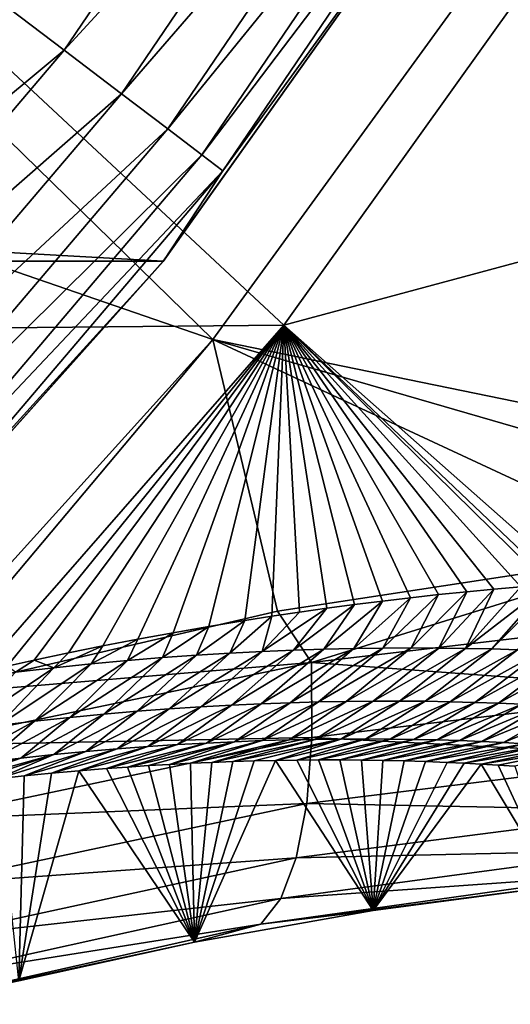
# Model space of a CAD drawing. Header units: metres. Extents: x -99 to 99, y -314 to 25.
# Tile 263 of 303: x 91.52 to 93.63, y -15.66 to -11.43. Entities that reach past the tile are written whole.
import ezdxf

# ---------------------------------------------------------------- set-up
doc = ezdxf.new("R2010")
doc.units = ezdxf.units.M
doc.layers.add('solid_K2442E1000C35', color=7, linetype='CONTINUOUS')

msp = doc.modelspace()

# ---------------------------------------------------------------- linework, layer by layer
at = {"layer": 'solid_K2442E1000C35'}
for points in [[(97.204048, -11.953486, 103.714195), (94.652443, -9.257127, 105.459549), (93.593483, -11.091372, 105.459549)], [(91.711723, -11.563652, -0.585731), (92.872803, -9.851189, -0.585731), (91.427345, -11.347474, -0.335373)], [(93.13694, -10.010114, -0.894368), (92.872803, -9.851189, -0.585731), (91.711723, -11.563652, -0.585731)], [(91.95713, -11.750203, -0.894368), (93.13694, -10.010114, -0.894368), (91.711723, -11.563652, -0.585731)], [(93.351082, -10.138961, -1.25189), (93.13694, -10.010114, -0.894368), (91.95713, -11.750203, -0.894368)], [(92.15609, -11.901449, -1.25189), (93.351082, -10.138961, -1.25189), (91.95713, -11.750203, -0.894368)], [(93.50872, -10.233809, -1.64741), (93.351082, -10.138961, -1.25189), (92.15609, -11.901449, -1.25189)], [(92.349846, -12.805786, 105.459549), (89.718681, -10.232021, 106.922951), (88.615707, -11.516836, 106.922951)], [(92.349846, -12.805786, 105.459549), (93.593483, -11.091372, 105.459549), (89.718681, -10.232021, 106.922951)], [(92.302544, -12.012784, -1.64741), (93.50872, -10.233809, -1.64741), (92.15609, -11.901449, -1.25189)], [(93.605049, -10.291769, -2.068888), (93.50872, -10.233809, -1.64741), (92.302544, -12.012784, -1.64741)], [(92.392044, -12.080819, -2.068888), (93.605049, -10.291769, -2.068888), (92.302544, -12.012784, -1.64741)], [(92.392044, -12.080819, -2.068888), (93.434486, -10.640641, -2.5), (93.605049, -10.291769, -2.068888)], [(92.136826, -12.469543, -4), (60.863178, -12.469543, -4), (59.565697, -10.640945, -4)], [(93.434303, -10.640945, -4), (92.136826, -12.469543, -4), (59.565697, -10.640945, -4)], [(93.434486, -10.640641, -2.5), (92.136627, -12.469796, -2.5), (93.434303, -10.640945, -4)], [(92.392044, -12.080819, -2.068888), (92.136627, -12.469796, -2.5), (93.434486, -10.640641, -2.5)], [(92.136627, -12.469796, -2.5), (92.136826, -12.469543, -4), (93.434303, -10.640945, -4)], [(96.168594, -13.590055, 103.714195), (93.593483, -11.091372, 105.459549), (92.349846, -12.805786, 105.459549)], [(96.168594, -13.590055, 103.714195), (97.204048, -11.953486, 103.714195), (93.593483, -11.091372, 105.459549)], [(93.803902, -11.133102, 74.414452), (92.654228, -12.744091, 74.414452), (91.156273, -11.344799, 67.748955)], [(95.188812, -12.06176, 81.183411), (92.654228, -12.744091, 74.414452), (93.803902, -11.133102, 74.414452)], [(92.654228, -12.744091, 74.414452), (89.933342, -12.769343, 67.748955), (91.156273, -11.344799, 67.748955)], [(91.711723, -11.563652, -0.585731), (91.427345, -11.347474, -0.335373), (90.112961, -12.894884, -0.335373)], [(90.93277, -14.372063, 105.463326), (92.349846, -12.805786, 105.459549), (88.615707, -11.516836, 106.922951)], [(90.372299, -13.140542, -0.585731), (91.711723, -11.563652, -0.585731), (90.112961, -12.894884, -0.335373)], [(91.95713, -11.750203, -0.894368), (91.711723, -11.563652, -0.585731), (90.372299, -13.140542, -0.585731)], [(90.5961, -13.352532, -0.894368), (91.95713, -11.750203, -0.894368), (90.372299, -13.140542, -0.585731)], [(92.15609, -11.901449, -1.25189), (91.95713, -11.750203, -0.894368), (90.5961, -13.352532, -0.894368)], [(90.777542, -13.524404, -1.25189), (92.15609, -11.901449, -1.25189), (90.5961, -13.352532, -0.894368)], [(92.302544, -12.012784, -1.64741), (92.15609, -11.901449, -1.25189), (90.777542, -13.524404, -1.25189)], [(90.911102, -13.650921, -1.64741), (92.302544, -12.012784, -1.64741), (90.777542, -13.524404, -1.25189)], [(92.392044, -12.080819, -2.068888), (92.302544, -12.012784, -1.64741), (90.911102, -13.650921, -1.64741)], [(90.992722, -13.728233, -2.068888), (92.392044, -12.080819, -2.068888), (90.911102, -13.650921, -1.64741)], [(90.992722, -13.728233, -2.068888), (92.136627, -12.469796, -2.5), (92.392044, -12.080819, -2.068888)], [(95.188812, -12.06176, 81.183411), (93.903633, -13.850355, 81.179367), (92.654228, -12.744091, 74.414452)], [(92.136826, -12.469543, -4), (90.642136, -14.142136, -4), (60.863178, -12.469543, -4)], [(90.642136, -14.142136, -2.5), (90.642136, -14.142136, -4), (92.136826, -12.469543, -4)], [(92.136627, -12.469796, -2.5), (90.642136, -14.142136, -2.5), (92.136826, -12.469543, -4)], [(90.992722, -13.728233, -2.068888), (90.642136, -14.142136, -2.5), (92.136627, -12.469796, -2.5)], [(92.654228, -12.744091, 74.414452), (91.352608, -14.234331, 74.400818), (89.933342, -12.769343, 67.748955)], [(91.467575, -14.20827, 74.637794), (91.352608, -14.234331, 74.400818), (92.654228, -12.744091, 74.414452)], [(91.583717, -14.182547, 74.882332), (91.467575, -14.20827, 74.637794), (92.654228, -12.744091, 74.414452)], [(91.730042, -14.151255, 75.198524), (91.583717, -14.182547, 74.882332), (92.654228, -12.744091, 74.414452)], [(91.878105, -14.121163, 75.528618), (91.730042, -14.151255, 75.198524), (92.654228, -12.744091, 74.414452)], [(92.027847, -14.09227, 75.872879), (91.878105, -14.121163, 75.528618), (92.654228, -12.744091, 74.414452)], [(92.179199, -14.064172, 76.23056), (92.027847, -14.09227, 75.872879), (92.654228, -12.744091, 74.414452)], [(92.3321, -14.037251, 76.602959), (92.179199, -14.064172, 76.23056), (92.654228, -12.744091, 74.414452)], [(92.486496, -14.0119, 76.991447), (92.3321, -14.037251, 76.602959), (92.654228, -12.744091, 74.414452)], [(92.603203, -13.993698, 77.292938), (92.486496, -14.0119, 76.991447), (92.654228, -12.744091, 74.414452)], [(92.720642, -13.976068, 77.602936), (92.603203, -13.993698, 77.292938), (92.654228, -12.744091, 74.414452)], [(92.838799, -13.959193, 77.922127), (92.720642, -13.976068, 77.602936), (92.654228, -12.744091, 74.414452)], [(92.957649, -13.943252, 78.251213), (92.838799, -13.959193, 77.922127), (92.654228, -12.744091, 74.414452)], [(93.077164, -13.928394, 78.590797), (92.957649, -13.943252, 78.251213), (92.654228, -12.744091, 74.414452)], [(93.197235, -13.914268, 78.939964), (93.077164, -13.928394, 78.590797), (92.654228, -12.744091, 74.414452)], [(93.317825, -13.90085, 79.298828), (93.197235, -13.914268, 78.939964), (92.654228, -12.744091, 74.414452)], [(93.438919, -13.888335, 79.668228), (93.317825, -13.90085, 79.298828), (92.654228, -12.744091, 74.414452)], [(93.554619, -13.877435, 80.030388), (93.438919, -13.888335, 79.668228), (92.654228, -12.744091, 74.414452)], [(93.670708, -13.86766, 80.403473), (93.554619, -13.877435, 80.030388), (92.654228, -12.744091, 74.414452)], [(93.787064, -13.858643, 80.78643), (93.670708, -13.86766, 80.403473), (92.654228, -12.744091, 74.414452)], [(93.822395, -13.856044, 80.904488), (93.787064, -13.858643, 80.78643), (92.654228, -12.744091, 74.414452)], [(93.903633, -13.850355, 81.179367), (93.822395, -13.856044, 80.904488), (92.654228, -12.744091, 74.414452)], [(91.065147, -14.335449, 105.432793), (92.349846, -12.805786, 105.459549), (90.93277, -14.372063, 105.463326)], [(91.065147, -14.335449, 105.432793), (92.62748, -13.971417, 105.018402), (92.349846, -12.805786, 105.459549)], [(95.207245, -13.634004, 104.118767), (96.168594, -13.590055, 103.714195), (92.349846, -12.805786, 105.459549)], [(94.304153, -13.715575, 104.464249), (95.207245, -13.634004, 104.118767), (92.349846, -12.805786, 105.459549)], [(92.62748, -13.971417, 105.018402), (94.304153, -13.715575, 104.464249), (92.349846, -12.805786, 105.459549)], [(92.772064, -14.191501, 104.879219), (94.304153, -13.715575, 104.464249), (92.62748, -13.971417, 105.018402)], [(94.464714, -13.991375, 104.287285), (94.304153, -13.715575, 104.464249), (92.772064, -14.191501, 104.879219)], [(93.433411, -14.131652, 80.46891), (93.670708, -13.86766, 80.403473), (93.787064, -13.858643, 80.78643)], [(93.545914, -14.134078, 80.879997), (93.433411, -14.131652, 80.46891), (93.787064, -13.858643, 80.78643)], [(93.545914, -14.134078, 80.879997), (93.787064, -13.858643, 80.78643), (93.822395, -13.856044, 80.904488)], [(93.655663, -14.137374, 81.291679), (93.545914, -14.134078, 80.879997), (93.822395, -13.856044, 80.904488)], [(93.078423, -14.130246, 79.239578), (93.197235, -13.914268, 78.939964), (93.317825, -13.90085, 79.298828)], [(93.19976, -14.129669, 79.648674), (93.078423, -14.130246, 79.239578), (93.317825, -13.90085, 79.298828)], [(93.19976, -14.129669, 79.648674), (93.317825, -13.90085, 79.298828), (93.438919, -13.888335, 79.668228)], [(93.318062, -14.13016, 80.058456), (93.19976, -14.129669, 79.648674), (93.438919, -13.888335, 79.668228)], [(93.318062, -14.13016, 80.058456), (93.438919, -13.888335, 79.668228), (93.554619, -13.877435, 80.030388)], [(93.433411, -14.131652, 80.46891), (93.318062, -14.13016, 80.058456), (93.554619, -13.877435, 80.030388)], [(93.433411, -14.131652, 80.46891), (93.554619, -13.877435, 80.030388), (93.670708, -13.86766, 80.403473)], [(92.695076, -14.139141, 78.016907), (92.838799, -13.959193, 77.922127), (92.957649, -13.943252, 78.251213)], [(92.82621, -14.134893, 78.423653), (92.695076, -14.139141, 78.016907), (92.957649, -13.943252, 78.251213)], [(92.82621, -14.134893, 78.423653), (92.957649, -13.943252, 78.251213), (93.077164, -13.928394, 78.590797)], [(92.953941, -14.13196, 78.83123), (92.82621, -14.134893, 78.423653), (93.077164, -13.928394, 78.590797)], [(92.953941, -14.13196, 78.83123), (93.077164, -13.928394, 78.590797), (93.197235, -13.914268, 78.939964)], [(93.078423, -14.130246, 79.239578), (92.953941, -14.13196, 78.83123), (93.197235, -13.914268, 78.939964)], [(92.772064, -14.191501, 104.879219), (92.62748, -13.971417, 105.018402), (91.065147, -14.335449, 105.432793)], [(92.56041, -14.1448, 77.611046), (92.720642, -13.976068, 77.602936), (92.838799, -13.959193, 77.922127)], [(92.695076, -14.139141, 78.016907), (92.56041, -14.1448, 77.611046), (92.838799, -13.959193, 77.922127)], [(92.56041, -14.1448, 77.611046), (92.603203, -13.993698, 77.292938), (92.720642, -13.976068, 77.602936)], [(94.464714, -13.991375, 104.287285), (92.772064, -14.191501, 104.879219), (94.427734, -14.31473, 104.09742)], [(92.279846, -14.160761, 76.802193), (92.3321, -14.037251, 76.602959), (92.486496, -14.0119, 76.991447)], [(92.42205, -14.151969, 77.206123), (92.279846, -14.160761, 76.802193), (92.486496, -14.0119, 76.991447)], [(92.42205, -14.151969, 77.206123), (92.486496, -14.0119, 76.991447), (92.603203, -13.993698, 77.292938)], [(92.56041, -14.1448, 77.611046), (92.42205, -14.151969, 77.206123), (92.603203, -13.993698, 77.292938)], [(91.983025, -14.183778, 75.997665), (92.027847, -14.09227, 75.872879), (92.179199, -14.064172, 76.23056)], [(92.133575, -14.171315, 76.399353), (91.983025, -14.183778, 75.997665), (92.179199, -14.064172, 76.23056)], [(92.133575, -14.171315, 76.399353), (92.179199, -14.064172, 76.23056), (92.3321, -14.037251, 76.602959)], [(92.279846, -14.160761, 76.802193), (92.133575, -14.171315, 76.399353), (92.3321, -14.037251, 76.602959)], [(91.82798, -14.198295, 75.597229), (91.878105, -14.121163, 75.528618), (92.027847, -14.09227, 75.872879)], [(91.983025, -14.183778, 75.997665), (91.82798, -14.198295, 75.597229), (92.027847, -14.09227, 75.872879)], [(91.668159, -14.215044, 75.198143), (91.583717, -14.182547, 74.882332), (91.730042, -14.151255, 75.198524)], [(91.668159, -14.215044, 75.198143), (91.730042, -14.151255, 75.198524), (91.878105, -14.121163, 75.528618)], [(91.82798, -14.198295, 75.597229), (91.668159, -14.215044, 75.198143), (91.878105, -14.121163, 75.528618)], [(91.882095, -14.413761, 76.565506), (92.133575, -14.171315, 76.399353), (92.279846, -14.160761, 76.802193)], [(92.02446, -14.401602, 76.964287), (91.882095, -14.413761, 76.565506), (92.279846, -14.160761, 76.802193)], [(92.02446, -14.401602, 76.964287), (92.279846, -14.160761, 76.802193), (92.42205, -14.151969, 77.206123)], [(92.162971, -14.391193, 77.364288), (92.02446, -14.401602, 76.964287), (92.42205, -14.151969, 77.206123)], [(92.162971, -14.391193, 77.364288), (92.42205, -14.151969, 77.206123), (92.56041, -14.1448, 77.611046)], [(92.297813, -14.382401, 77.765427), (92.162971, -14.391193, 77.364288), (92.56041, -14.1448, 77.611046)], [(92.297813, -14.382401, 77.765427), (92.56041, -14.1448, 77.611046), (92.695076, -14.139141, 78.016907)], [(92.429146, -14.375117, 78.167625), (92.297813, -14.382401, 77.765427), (92.695076, -14.139141, 78.016907)], [(92.429146, -14.375117, 78.167625), (92.695076, -14.139141, 78.016907), (92.82621, -14.134893, 78.423653)], [(92.557091, -14.369247, 78.570816), (92.429146, -14.375117, 78.167625), (92.82621, -14.134893, 78.423653)], [(92.557091, -14.369247, 78.570816), (92.82621, -14.134893, 78.423653), (92.953941, -14.13196, 78.83123)], [(92.681786, -14.364698, 78.974937), (92.557091, -14.369247, 78.570816), (92.953941, -14.13196, 78.83123)], [(92.681786, -14.364698, 78.974937), (92.953941, -14.13196, 78.83123), (93.078423, -14.130246, 79.239578)], [(92.803368, -14.361376, 79.379929), (92.681786, -14.364698, 78.974937), (93.078423, -14.130246, 79.239578)], [(92.803368, -14.361376, 79.379929), (93.078423, -14.130246, 79.239578), (93.19976, -14.129669, 79.648674)], [(92.921928, -14.359201, 79.785744), (92.803368, -14.361376, 79.379929), (93.19976, -14.129669, 79.648674)], [(92.921928, -14.359201, 79.785744), (93.19976, -14.129669, 79.648674), (93.318062, -14.13016, 80.058456)], [(93.037567, -14.358109, 80.192329), (92.921928, -14.359201, 79.785744), (93.318062, -14.13016, 80.058456)], [(93.037567, -14.358109, 80.192329), (93.318062, -14.13016, 80.058456), (93.433411, -14.131652, 80.46891)], [(93.150368, -14.358031, 80.599655), (93.037567, -14.358109, 80.192329), (93.433411, -14.131652, 80.46891)], [(93.150368, -14.358031, 80.599655), (93.433411, -14.131652, 80.46891), (93.545914, -14.134078, 80.879997)], [(93.260422, -14.358904, 81.007683), (93.150368, -14.358031, 80.599655), (93.545914, -14.134078, 80.879997)], [(93.260422, -14.358904, 81.007683), (93.545914, -14.134078, 80.879997), (93.655663, -14.137374, 81.291679)], [(93.367821, -14.360663, 81.416359), (93.260422, -14.358904, 81.007683), (93.655663, -14.137374, 81.291679)], [(93.367821, -14.360663, 81.416359), (93.655663, -14.137374, 81.291679), (93.762718, -14.141486, 81.703926)], [(93.472618, -14.363258, 81.825661), (93.367821, -14.360663, 81.416359), (93.762718, -14.141486, 81.703926)], [(93.472618, -14.363258, 81.825661), (93.762718, -14.141486, 81.703926), (93.867157, -14.146366, 82.116722)], [(93.57489, -14.366641, 82.235565), (93.472618, -14.363258, 81.825661), (93.867157, -14.146366, 82.116722)], [(93.57489, -14.366641, 82.235565), (93.867157, -14.146366, 82.116722), (93.96904, -14.151967, 82.530045)], [(93.674683, -14.370766, 82.646042), (93.57489, -14.366641, 82.235565), (93.96904, -14.151967, 82.530045)], [(92.772064, -14.191501, 104.879219), (91.065147, -14.335449, 105.432793), (91.062523, -14.548306, 105.35302)], [(92.772064, -14.191501, 104.879219), (91.062523, -14.548306, 105.35302), (92.773903, -14.514414, 104.685059)], [(91.429832, -14.462167, 75.377563), (91.668159, -14.215044, 75.198143), (91.82798, -14.198295, 75.597229)], [(91.584999, -14.443891, 75.772034), (91.429832, -14.462167, 75.377563), (91.82798, -14.198295, 75.597229)], [(91.503227, -14.234246, 74.800545), (91.467575, -14.20827, 74.637794), (91.583717, -14.182547, 74.882332)], [(91.668159, -14.215044, 75.198143), (91.503227, -14.234246, 74.800545), (91.583717, -14.182547, 74.882332)], [(91.584999, -14.443891, 75.772034), (91.82798, -14.198295, 75.597229), (91.983025, -14.183778, 75.997665)], [(91.73568, -14.427811, 76.16806), (91.584999, -14.443891, 75.772034), (91.983025, -14.183778, 75.997665)], [(91.73568, -14.427811, 76.16806), (91.983025, -14.183778, 75.997665), (92.133575, -14.171315, 76.399353)], [(91.882095, -14.413761, 76.565506), (91.73568, -14.427811, 76.16806), (92.133575, -14.171315, 76.399353)], [(92.772064, -14.191501, 104.879219), (92.773903, -14.514414, 104.685059), (94.427734, -14.31473, 104.09742)], [(91.269875, -14.482844, 74.98481), (91.503227, -14.234246, 74.800545), (91.668159, -14.215044, 75.198143)], [(91.429832, -14.462167, 75.377563), (91.269875, -14.482844, 74.98481), (91.668159, -14.215044, 75.198143)], [(94.427734, -14.31473, 104.09742), (92.773903, -14.514414, 104.685059), (94.366959, -14.596715, 103.855003)], [(92.197578, -14.544864, 78.561134), (92.429146, -14.375117, 78.167625), (92.557091, -14.369247, 78.570816)], [(92.321793, -14.537875, 78.964172), (92.197578, -14.544864, 78.561134), (92.557091, -14.369247, 78.570816)], [(92.321793, -14.537875, 78.964172), (92.557091, -14.369247, 78.570816), (92.681786, -14.364698, 78.974937)], [(92.442924, -14.532185, 79.368225), (92.321793, -14.537875, 78.964172), (92.681786, -14.364698, 78.974937)], [(92.442924, -14.532185, 79.368225), (92.681786, -14.364698, 78.974937), (92.803368, -14.361376, 79.379929)], [(92.561081, -14.527706, 79.773216), (92.442924, -14.532185, 79.368225), (92.803368, -14.361376, 79.379929)], [(92.561081, -14.527706, 79.773216), (92.803368, -14.361376, 79.379929), (92.921928, -14.359201, 79.785744)], [(92.676346, -14.524374, 80.179108), (92.561081, -14.527706, 79.773216), (92.921928, -14.359201, 79.785744)], [(92.676346, -14.524374, 80.179108), (92.921928, -14.359201, 79.785744), (93.037567, -14.358109, 80.192329)], [(92.788803, -14.522119, 80.585838), (92.676346, -14.524374, 80.179108), (93.037567, -14.358109, 80.192329)], [(92.788803, -14.522119, 80.585838), (93.037567, -14.358109, 80.192329), (93.150368, -14.358031, 80.599655)], [(92.898544, -14.520876, 80.993362), (92.788803, -14.522119, 80.585838), (93.150368, -14.358031, 80.599655)], [(92.898544, -14.520876, 80.993362), (93.150368, -14.358031, 80.599655), (93.260422, -14.358904, 81.007683)], [(93.005646, -14.52058, 81.401642), (92.898544, -14.520876, 80.993362), (93.260422, -14.358904, 81.007683)], [(93.005646, -14.52058, 81.401642), (93.260422, -14.358904, 81.007683), (93.367821, -14.360663, 81.416359)], [(93.110176, -14.521174, 81.810623), (93.005646, -14.52058, 81.401642), (93.367821, -14.360663, 81.416359)], [(93.110176, -14.521174, 81.810623), (93.367821, -14.360663, 81.416359), (93.472618, -14.363258, 81.825661)], [(93.212196, -14.522614, 82.220284), (93.110176, -14.521174, 81.810623), (93.472618, -14.363258, 81.825661)], [(93.212196, -14.522614, 82.220284), (93.472618, -14.363258, 81.825661), (93.57489, -14.366641, 82.235565)], [(93.31176, -14.524847, 82.630585), (93.212196, -14.522614, 82.220284), (93.57489, -14.366641, 82.235565)], [(93.31176, -14.524847, 82.630585), (93.57489, -14.366641, 82.235565), (93.674683, -14.370766, 82.646042)], [(93.408936, -14.527828, 83.041496), (93.31176, -14.524847, 82.630585), (93.674683, -14.370766, 82.646042)], [(93.408936, -14.527828, 83.041496), (93.674683, -14.370766, 82.646042), (93.772064, -14.375584, 83.05706)], [(91.525726, -14.602695, 76.563866), (91.73568, -14.427811, 76.16806), (91.882095, -14.413761, 76.565506)], [(91.667351, -14.587712, 76.960617), (91.525726, -14.602695, 76.563866), (91.882095, -14.413761, 76.565506)], [(91.667351, -14.587712, 76.960617), (91.882095, -14.413761, 76.565506), (92.02446, -14.401602, 76.964287)], [(91.805176, -14.574563, 77.358833), (91.667351, -14.587712, 76.960617), (92.02446, -14.401602, 76.964287)], [(91.805176, -14.574563, 77.358833), (92.02446, -14.401602, 76.964287), (92.162971, -14.391193, 77.364288)], [(91.939392, -14.563113, 77.758385), (91.805176, -14.574563, 77.358833), (92.162971, -14.391193, 77.364288)], [(91.939392, -14.563113, 77.758385), (92.162971, -14.391193, 77.364288), (92.297813, -14.382401, 77.765427)], [(92.070152, -14.553246, 78.15918), (91.939392, -14.563113, 77.758385), (92.297813, -14.382401, 77.765427)], [(92.070152, -14.553246, 78.15918), (92.297813, -14.382401, 77.765427), (92.429146, -14.375117, 78.167625)], [(92.197578, -14.544864, 78.561134), (92.070152, -14.553246, 78.15918), (92.429146, -14.375117, 78.167625)], [(93.503769, -14.53151, 83.452988), (93.408936, -14.527828, 83.041496), (93.772064, -14.375584, 83.05706)], [(93.503769, -14.53151, 83.452988), (93.772064, -14.375584, 83.05706), (93.867088, -14.38105, 83.468597)], [(93.596313, -14.535852, 83.865036), (93.503769, -14.53151, 83.452988), (93.867088, -14.38105, 83.468597)], [(93.596313, -14.535852, 83.865036), (93.867088, -14.38105, 83.468597), (93.959808, -14.387127, 83.880623)], [(93.6866, -14.540819, 84.277603), (93.596313, -14.535852, 83.865036), (93.959808, -14.387127, 83.880623)], [(91.230354, -14.638724, 75.775215), (91.429832, -14.462167, 75.377563), (91.584999, -14.443891, 75.772034)], [(91.380127, -14.619653, 76.168686), (91.230354, -14.638724, 75.775215), (91.584999, -14.443891, 75.772034)], [(91.380127, -14.619653, 76.168686), (91.584999, -14.443891, 75.772034), (91.73568, -14.427811, 76.16806)], [(91.525726, -14.602695, 76.563866), (91.380127, -14.619653, 76.168686), (91.73568, -14.427811, 76.16806)], [(91.062523, -14.548306, 105.35302), (91.104141, -14.866324, 105.155266), (92.773903, -14.514414, 104.685059)], [(92.773903, -14.514414, 104.685059), (91.104141, -14.866324, 105.155266), (92.752029, -14.79738, 104.437218)], [(92.321793, -14.537875, 78.964172), (91.983566, -14.640947, 79.112473), (91.894096, -14.647486, 78.819061)], [(92.321793, -14.537875, 78.964172), (91.894096, -14.647486, 78.819061), (92.197578, -14.544864, 78.561134)], [(92.442924, -14.532185, 79.368225), (92.07338, -14.63502, 79.413544), (91.983566, -14.640947, 79.112473)], [(92.442924, -14.532185, 79.368225), (91.983566, -14.640947, 79.112473), (92.321793, -14.537875, 78.964172)], [(92.442924, -14.532185, 79.368225), (92.163475, -14.629727, 79.722679), (92.07338, -14.63502, 79.413544)], [(92.561081, -14.527706, 79.773216), (92.253967, -14.625025, 80.039078), (92.163475, -14.629727, 79.722679)], [(92.561081, -14.527706, 79.773216), (92.163475, -14.629727, 79.722679), (92.442924, -14.532185, 79.368225)], [(92.676346, -14.524374, 80.179108), (92.344841, -14.620926, 80.362877), (92.253967, -14.625025, 80.039078)], [(92.676346, -14.524374, 80.179108), (92.253967, -14.625025, 80.039078), (92.561081, -14.527706, 79.773216)], [(92.788803, -14.522119, 80.585838), (92.435982, -14.617465, 80.694656), (92.344841, -14.620926, 80.362877)], [(92.788803, -14.522119, 80.585838), (92.344841, -14.620926, 80.362877), (92.676346, -14.524374, 80.179108)], [(92.898544, -14.520876, 80.993362), (92.527321, -14.614677, 81.034996), (92.435982, -14.617465, 80.694656)], [(92.898544, -14.520876, 80.993362), (92.435982, -14.617465, 80.694656), (92.788803, -14.522119, 80.585838)], [(92.898544, -14.520876, 80.993362), (92.618767, -14.612593, 81.384453), (92.527321, -14.614677, 81.034996)], [(93.005646, -14.52058, 81.401642), (92.710442, -14.611165, 81.742264), (92.618767, -14.612593, 81.384453)], [(93.005646, -14.52058, 81.401642), (92.618767, -14.612593, 81.384453), (92.898544, -14.520876, 80.993362)], [(93.110176, -14.521174, 81.810623), (92.710442, -14.611165, 81.742264), (93.005646, -14.52058, 81.401642)], [(93.110176, -14.521174, 81.810623), (92.802361, -14.610392, 82.108322), (92.710442, -14.611165, 81.742264)], [(92.773903, -14.514414, 104.685059), (92.752029, -14.79738, 104.437218), (94.366959, -14.596715, 103.855003)], [(93.212196, -14.522614, 82.220284), (92.802361, -14.610392, 82.108322), (93.110176, -14.521174, 81.810623)], [(93.212196, -14.522614, 82.220284), (92.894394, -14.610311, 82.483307), (92.802361, -14.610392, 82.108322)], [(93.31176, -14.524847, 82.630585), (92.894394, -14.610311, 82.483307), (93.212196, -14.522614, 82.220284)], [(93.31176, -14.524847, 82.630585), (92.98642, -14.610961, 82.867905), (92.894394, -14.610311, 82.483307)], [(93.408936, -14.527828, 83.041496), (92.98642, -14.610961, 82.867905), (93.31176, -14.524847, 82.630585)], [(93.408936, -14.527828, 83.041496), (93.078293, -14.612376, 83.26281), (92.98642, -14.610961, 82.867905)], [(93.503769, -14.53151, 83.452988), (93.078293, -14.612376, 83.26281), (93.408936, -14.527828, 83.041496)], [(93.503769, -14.53151, 83.452988), (93.170151, -14.614519, 83.667488), (93.078293, -14.612376, 83.26281)], [(93.596313, -14.535852, 83.865036), (93.170151, -14.614519, 83.667488), (93.503769, -14.53151, 83.452988)], [(93.596313, -14.535852, 83.865036), (93.262077, -14.617359, 84.081383), (93.170151, -14.614519, 83.667488)], [(93.6866, -14.540819, 84.277603), (93.262077, -14.617359, 84.081383), (93.596313, -14.535852, 83.865036)], [(93.6866, -14.540819, 84.277603), (93.353897, -14.620938, 84.50531), (93.262077, -14.617359, 84.081383)], [(93.774689, -14.546375, 84.690681), (93.353897, -14.620938, 84.50531), (93.6866, -14.540819, 84.277603)], [(91.805176, -14.574563, 77.358833), (91.540611, -14.679224, 77.713928), (91.424385, -14.691751, 77.369774)], [(91.805176, -14.574563, 77.358833), (91.424385, -14.691751, 77.369774), (91.667351, -14.587712, 76.960617)], [(91.939392, -14.563113, 77.758385), (91.657623, -14.667672, 78.070305), (91.540611, -14.679224, 77.713928)], [(91.939392, -14.563113, 77.758385), (91.540611, -14.679224, 77.713928), (91.805176, -14.574563, 77.358833)], [(92.070152, -14.553246, 78.15918), (91.775429, -14.657101, 78.438889), (91.657623, -14.667672, 78.070305)], [(92.070152, -14.553246, 78.15918), (91.657623, -14.667672, 78.070305), (91.939392, -14.563113, 77.758385)], [(92.197578, -14.544864, 78.561134), (91.894096, -14.647486, 78.819061), (91.775429, -14.657101, 78.438889)], [(92.197578, -14.544864, 78.561134), (91.775429, -14.657101, 78.438889), (92.070152, -14.553246, 78.15918)], [(93.774689, -14.546375, 84.690681), (93.427147, -14.624363, 84.852226), (93.353897, -14.620938, 84.50531)], [(93.860603, -14.552486, 85.104248), (93.427147, -14.624363, 84.852226), (93.774689, -14.546375, 84.690681)], [(93.860603, -14.552486, 85.104248), (93.500114, -14.628306, 85.206512), (93.427147, -14.624363, 84.852226)], [(93.944389, -14.559117, 85.518272), (93.500114, -14.628306, 85.206512), (93.860603, -14.552486, 85.104248)], [(93.944389, -14.559117, 85.518272), (93.572708, -14.632782, 85.568497), (93.500114, -14.628306, 85.206512)], [(93.944389, -14.559117, 85.518272), (93.645172, -14.637733, 85.937218), (93.572708, -14.632782, 85.568497)], [(91.525726, -14.602695, 76.563866), (91.194679, -14.719468, 76.714142), (91.081238, -14.734623, 76.402489)], [(91.525726, -14.602695, 76.563866), (91.081238, -14.734623, 76.402489), (91.380127, -14.619653, 76.168686)], [(91.667351, -14.587712, 76.960617), (91.309044, -14.705186, 77.036819), (91.194679, -14.719468, 76.714142)], [(91.667351, -14.587712, 76.960617), (91.194679, -14.719468, 76.714142), (91.525726, -14.602695, 76.563866)], [(91.667351, -14.587712, 76.960617), (91.424385, -14.691751, 77.369774), (91.309044, -14.705186, 77.036819)], [(92.270798, -15.392881, 103.167702), (92.163475, -14.629727, 79.722679), (92.253967, -14.625025, 80.039078)], [(92.270798, -15.392881, 103.167702), (92.253967, -14.625025, 80.039078), (92.344841, -14.620926, 80.362877)], [(92.270798, -15.392881, 103.167702), (92.527321, -14.614677, 81.034996), (92.618767, -14.612593, 81.384453)], [(93.036736, -15.257277, 102.903702), (92.270798, -15.392881, 103.167702), (92.618767, -14.612593, 81.384453)], [(92.270798, -15.392881, 103.167702), (92.435982, -14.617465, 80.694656), (92.527321, -14.614677, 81.034996)], [(92.270798, -15.392881, 103.167702), (92.344841, -14.620926, 80.362877), (92.435982, -14.617465, 80.694656)], [(93.036736, -15.257277, 102.903702), (92.618767, -14.612593, 81.384453), (92.710442, -14.611165, 81.742264)], [(93.036736, -15.257277, 102.903702), (92.710442, -14.611165, 81.742264), (92.802361, -14.610392, 82.108322)], [(94.366959, -14.596715, 103.855003), (92.752029, -14.79738, 104.437218), (94.284546, -14.827321, 103.568642)], [(93.036736, -15.257277, 102.903702), (92.802361, -14.610392, 82.108322), (92.894394, -14.610311, 82.483307)], [(93.036736, -15.257277, 102.903702), (92.894394, -14.610311, 82.483307), (92.98642, -14.610961, 82.867905)], [(93.036736, -15.257277, 102.903702), (92.98642, -14.610961, 82.867905), (93.078293, -14.612376, 83.26281)], [(93.036736, -15.257277, 102.903702), (93.078293, -14.612376, 83.26281), (93.170151, -14.614519, 83.667488)], [(93.036736, -15.257277, 102.903702), (93.170151, -14.614519, 83.667488), (93.262077, -14.617359, 84.081383)], [(93.036736, -15.257277, 102.903702), (93.262077, -14.617359, 84.081383), (93.353897, -14.620938, 84.50531)], [(93.036736, -15.257277, 102.903702), (93.353897, -14.620938, 84.50531), (93.427147, -14.624363, 84.852226)], [(93.036736, -15.257277, 102.903702), (93.427147, -14.624363, 84.852226), (93.500114, -14.628306, 85.206512)], [(91.516983, -15.559282, 103.397911), (91.657623, -14.667672, 78.070305), (91.775429, -14.657101, 78.438889)], [(92.270798, -15.392881, 103.167702), (91.516983, -15.559282, 103.397911), (91.775429, -14.657101, 78.438889)], [(91.516983, -15.559282, 103.397911), (91.540611, -14.679224, 77.713928), (91.657623, -14.667672, 78.070305)], [(92.270798, -15.392881, 103.167702), (91.775429, -14.657101, 78.438889), (91.894096, -14.647486, 78.819061)], [(92.270798, -15.392881, 103.167702), (91.894096, -14.647486, 78.819061), (91.983566, -14.640947, 79.112473)], [(92.270798, -15.392881, 103.167702), (91.983566, -14.640947, 79.112473), (92.07338, -14.63502, 79.413544)], [(92.270798, -15.392881, 103.167702), (92.07338, -14.63502, 79.413544), (92.163475, -14.629727, 79.722679)], [(93.814201, -15.153446, 102.604774), (93.036736, -15.257277, 102.903702), (93.500114, -14.628306, 85.206512)], [(93.814201, -15.153446, 102.604774), (93.500114, -14.628306, 85.206512), (93.572708, -14.632782, 85.568497)], [(93.814201, -15.153446, 102.604774), (93.572708, -14.632782, 85.568497), (93.645172, -14.637733, 85.937218)], [(91.516983, -15.559282, 103.397911), (91.424385, -14.691751, 77.369774), (91.540611, -14.679224, 77.713928)], [(91.104141, -14.866324, 105.155266), (91.122406, -15.145503, 104.902878), (92.752029, -14.79738, 104.437218)], [(92.752029, -14.79738, 104.437218), (91.122406, -15.145503, 104.902878), (92.707245, -15.030355, 104.144485)], [(92.752029, -14.79738, 104.437218), (92.707245, -15.030355, 104.144485), (94.284546, -14.827321, 103.568642)], [(94.284546, -14.827321, 103.568642), (92.707245, -15.030355, 104.144485), (94.183426, -14.998364, 103.248497)], [(94.183426, -14.998364, 103.248497), (92.641136, -15.20507, 103.817253), (94.067177, -15.103775, 102.905937)], [(92.707245, -15.030355, 104.144485), (92.641136, -15.20507, 103.817253), (94.183426, -14.998364, 103.248497)], [(92.707245, -15.030355, 104.144485), (91.116669, -15.37593, 104.604813), (92.641136, -15.20507, 103.817253)], [(91.122406, -15.145503, 104.902878), (91.116669, -15.37593, 104.604813), (92.707245, -15.030355, 104.144485)], [(94.067177, -15.103775, 102.905937), (92.556046, -15.315326, 103.467148), (93.814201, -15.153446, 102.604774)], [(92.641136, -15.20507, 103.817253), (92.556046, -15.315326, 103.467148), (94.067177, -15.103775, 102.905937)], [(92.556046, -15.315326, 103.467148), (93.036736, -15.257277, 102.903702), (93.814201, -15.153446, 102.604774)], [(92.641136, -15.20507, 103.817253), (91.087143, -15.549427, 104.271645), (92.556046, -15.315326, 103.467148)], [(91.116669, -15.37593, 104.604813), (91.087143, -15.549427, 104.271645), (92.641136, -15.20507, 103.817253)], [(92.556046, -15.315326, 103.467148), (92.270798, -15.392881, 103.167702), (93.036736, -15.257277, 102.903702)], [(92.556046, -15.315326, 103.467148), (91.034859, -15.659837, 103.915199), (92.270798, -15.392881, 103.167702)], [(91.087143, -15.549427, 104.271645), (91.034859, -15.659837, 103.915199), (92.556046, -15.315326, 103.467148)], [(91.034859, -15.659837, 103.915199), (91.516983, -15.559282, 103.397911), (92.270798, -15.392881, 103.167702)]]:
    msp.add_3dface(points, dxfattribs=at)

doc.saveas('drawing.dxf')
